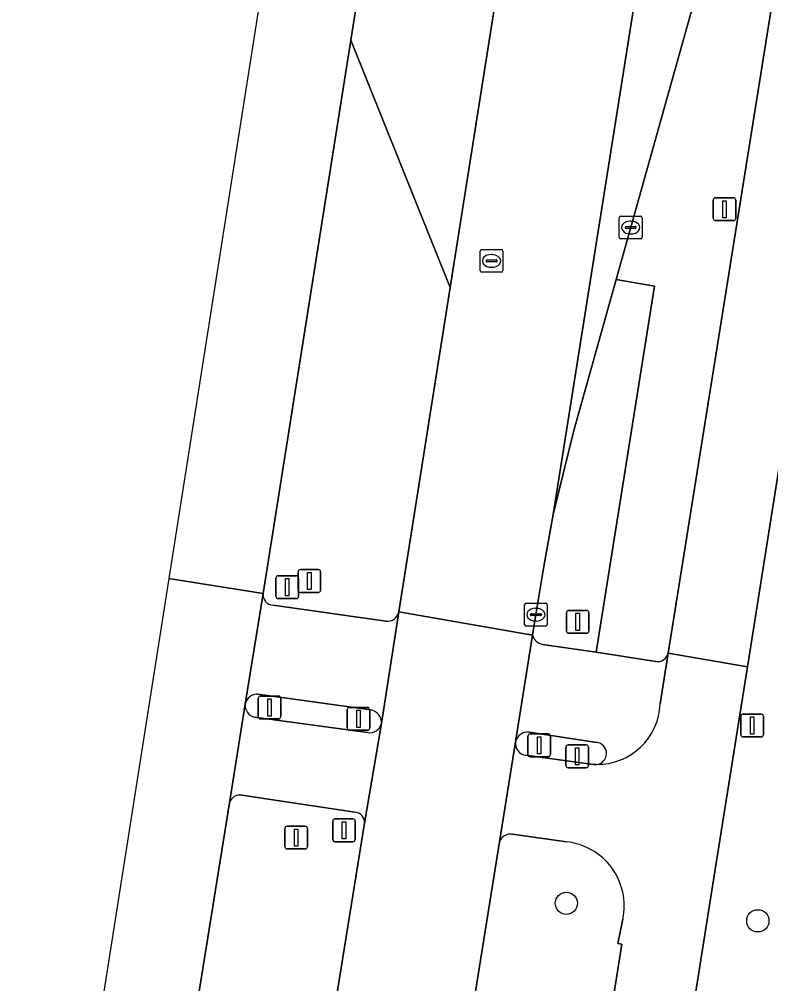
# Model space of a CAD drawing. Extents: x 160203 to 161530, y 379528 to 381797.
# Drawn here: x 160300.97 to 160333.93, y 380295.64 to 380337.92 of the extents above; entities that cross this region are included whole.
import ezdxf

# ---------------------------------------------------------------- set-up
doc = ezdxf.new("R2010")
doc.units = 0
for name, color, linetype in [('IMGEO_Berm_groen', 7, 'Continuous'), ('IMGEO_Boom', 7, 'Continuous'), ('IMGEO_Drukknoppaal', 7, 'Continuous'), ('IMGEO_Fietspad_gesloten', 7, 'Continuous'), ('IMGEO_Fietspad_open', 7, 'Continuous'), ('IMGEO_Kolk', 7, 'Continuous'), ('IMGEO_Lichtmast', 7, 'Continuous'), ('IMGEO_OVBaan_gesloten', 7, 'Continuous'), ('IMGEO_Rijbaan_regionaal_gesloten', 7, 'Continuous'), ('IMGEO_Rioolput', 7, 'Continuous'), ('IMGEO_Verkeersbordpaal', 7, 'Continuous'), ('IMGEO_Verkeerseiland_open', 7, 'Continuous'), ('IMGEO_Verkeersregelinstallatiepaal', 7, 'Continuous'), ('IMGEO_Voetpad_open', 7, 'Continuous')]:
    doc.layers.add(name, color=color, linetype=linetype)

msp = doc.modelspace()

# ---------------------------------------------------------------- linework, layer by layer
at = {"layer": 'IMGEO_Berm_groen'}
for points in [[(160380.205, 380606.406), (160371.189, 380549.526), (160367.433, 380526.109), (160363.246, 380500), (160361.784, 380490.887), (160355.339, 380450.611), (160346.029, 380391.769), (160338.96, 380347.733), (160332.907, 380309.531), (160331.544, 380300.93), (160328.424, 380281.305)], [(160328.155, 380416.671), (160317.914, 380352.077), (160315.52, 380337.005), (160319.87, 380326.164), (160323.805, 380351.043), (160328.049, 380377.845)], [(160319.87, 380326.164), (160315.52, 380337.005), (160311.667, 380312.745)], [(160328.836, 380326.217), (160327.151, 380326.513), (160325.3, 380319.901), (160324.382, 380316.217), (160323.997, 380314.024), (160323.63, 380311.821), (160323.486, 380310.927)], [(160323.921, 380310.518), (160326.268, 380310.176), (160328.836, 380326.217)], [(160317.621, 380311.944), (160319.87, 380326.164)], [(160312.105, 380312.233), (160317.054, 380311.53)], [(160315.693, 380303.163), (160310.737, 380303.904)], [(160310.196, 380303.576), (160305.955, 380277.232)], [(160313.101, 380284.016), (160316.114, 380302.673)], [(160324.967, 380301.858), (160322.602, 380302.2)], [(160322.033, 380301.862), (160319.718, 380287.464), (160324.099, 380276.557), (160327.406, 380297.372)], [(160327.406, 380297.372), (160327.222, 380297.41), (160327.445, 380298.475)]]:
    msp.add_lwpolyline(points, dxfattribs=at)
for centre, radius, start, end in [((160312.126, 380312.694), 0.461, 173.6554, 267.4365), ((160317.108, 380312.051), 0.524, 264.0885, 348.1822), ((160324.018, 380311.057), 0.548, 193.7639, 259.7651), ((160310.639, 380303.455), 0.459, 77.6946, 164.761), ((160315.669, 380302.716), 0.447, 354.4271, 86.9102), ((160322.533, 380301.668), 0.537, 82.6522, 158.7705), ((160324.683, 380299.051), 2.822, 348.2298, 84.2147)]:
    msp.add_arc(centre, radius, start, end, dxfattribs=at)
at = {"layer": 'IMGEO_Boom'}
for centre in [(160324.969, 380299.166), (160333.365, 380298.398)]:
    msp.add_circle(centre, 0.489, dxfattribs=at)
at = {"layer": 'IMGEO_Drukknoppaal'}
for p, q in [((160324.949, 380305.207), (160324.949, 380306.007)), ((160324.949, 380306.007), (160324.949, 380305.207)), ((160325.049, 380306.107), (160325.839, 380306.107)), ((160325.839, 380306.107), (160325.049, 380306.107)), ((160325.939, 380306.007), (160325.939, 380305.207)), ((160325.939, 380305.207), (160325.939, 380306.007)), ((160325.839, 380305.107), (160325.049, 380305.107)), ((160325.049, 380305.107), (160325.839, 380305.107))]:
    msp.add_line(p, q, dxfattribs=at)
msp.add_lwpolyline([(160325.369, 380305.982), (160325.519, 380305.982), (160325.519, 380305.232), (160325.369, 380305.232), (160325.369, 380305.982)], dxfattribs=at)
for centre, start, end in [((160325.049, 380306.007), 90, 180), ((160325.049, 380306.007), 90, 180), ((160325.839, 380306.007), 0, 90), ((160325.839, 380306.007), 360, 90), ((160325.049, 380305.207), 180, 270), ((160325.049, 380305.207), 180, 270), ((160325.839, 380305.207), 270, 0), ((160325.839, 380305.207), 270, 0)]:
    msp.add_arc(centre, 0.1, start, end, dxfattribs=at)
at = {"layer": 'IMGEO_Fietspad_gesloten'}
msp.add_lwpolyline([(160338.96, 380347.733), (160346.029, 380391.769), (160355.339, 380450.611), (160351.85, 380450.983), (160342.587, 380392.328), (160339.578, 380373.55), (160329.428, 380310.134), (160332.907, 380309.531)], close=True, dxfattribs=at)
for points in [[(160331.544, 380300.93), (160332.907, 380309.531), (160329.428, 380310.134), (160329.081, 380307.917)], [(160322.742, 380306.246), (160322.033, 380301.862)], [(160326.29, 380305.248), (160326.16, 380305.252), (160323.181, 380305.654)], [(160322.602, 380302.2), (160324.967, 380301.858)], [(160327.445, 380298.475), (160327.222, 380297.41), (160327.406, 380297.372), (160324.099, 380276.557), (160320.358, 380253.013), (160319.876, 380250), (160302.004, 380138.344), (160305.52, 380137.937), (160320.363, 380230.754), (160323.441, 380250), (160323.795, 380252.211), (160324.902, 380259.155), (160328.424, 380281.305), (160331.544, 380300.93)]]:
    msp.add_lwpolyline(points, dxfattribs=at)
for centre, radius, start, end in [((160326.307, 380308.024), 2.776, 269.6481, 357.7919), ((160323.254, 380306.167), 0.518, 171.1983, 261.9196), ((160322.533, 380301.668), 0.537, 82.6522, 158.7705), ((160324.683, 380299.051), 2.822, 348.2298, 84.2147)]:
    msp.add_arc(centre, radius, start, end, dxfattribs=at)
at = {"layer": 'IMGEO_Fietspad_open'}
for points in [[(160310.887, 380307.894), (160310.196, 380303.576)], [(160316.25, 380306.651), (160311.291, 380307.325)], [(160316.114, 380302.673), (160316.86, 380307.044)], [(160310.737, 380303.904), (160315.693, 380303.163)]]:
    msp.add_lwpolyline(points, dxfattribs=at)
for centre, radius, start, end in [((160311.41, 380307.837), 0.526, 173.8308, 256.9201), ((160316.33, 380307.196), 0.551, 261.6041, 343.9802), ((160310.639, 380303.455), 0.459, 77.6946, 164.761), ((160315.669, 380302.716), 0.447, 354.4271, 86.9102)]:
    msp.add_arc(centre, radius, start, end, dxfattribs=at)
at = {"layer": 'IMGEO_Kolk'}
for p, q in [((160327.289, 380328.368), (160327.289, 380329.22)), ((160327.364, 380329.294), (160328.216, 380329.294)), ((160328.29, 380329.22), (160328.29, 380328.368)), ((160327.548, 380328.788), (160327.548, 380328.8)), ((160327.986, 380328.751), (160327.588, 380328.751)), ((160327.591, 380328.837), (160327.989, 380328.837)), ((160327.777, 380329.074), (160327.802, 380329.074)), ((160328.032, 380328.8), (160328.032, 380328.788)), ((160328.216, 380328.294), (160327.364, 380328.294)), ((160327.8, 380328.514), (160327.775, 380328.514)), ((160323.131, 380311.394), (160323.131, 380312.246)), ((160323.206, 380312.32), (160324.058, 380312.32)), ((160324.132, 380312.246), (160324.132, 380311.394)), ((160323.39, 380311.814), (160323.39, 380311.826)), ((160323.433, 380311.863), (160323.831, 380311.863)), ((160323.619, 380312.1), (160323.644, 380312.1)), ((160323.874, 380311.826), (160323.874, 380311.814)), ((160323.828, 380311.777), (160323.43, 380311.777)), ((160323.642, 380311.54), (160323.617, 380311.54)), ((160324.058, 380311.32), (160323.206, 380311.32))]:
    msp.add_line(p, q, dxfattribs=at)
for points in [[(160327.289, 380328.368), (160327.289, 380329.22)], [(160327.364, 380329.294), (160328.216, 380329.294)], [(160328.29, 380329.22), (160328.29, 380328.368)], [(160328.216, 380328.294), (160327.364, 380328.294)], [(160323.131, 380311.394), (160323.131, 380312.246)], [(160323.206, 380312.32), (160324.058, 380312.32)], [(160324.132, 380312.246), (160324.132, 380311.394)], [(160324.058, 380311.32), (160323.206, 380311.32)]]:
    msp.add_lwpolyline(points, dxfattribs=at)
for centre, radius, start, end in [((160327.366, 380329.218), 0.0765, 91.552, 178.448), ((160327.366, 380329.218), 0.0765, 91.552, 178.448), ((160328.214, 380329.218), 0.0765, 1.552, 88.448), ((160328.214, 380329.218), 0.0765, 1.552, 88.448), ((160327.588, 380328.797), 0.0403, 85.8775, 175.7526), ((160327.585, 380328.787), 0.0366, 178.938, 274.7102), ((160327.989, 380328.794), 0.043, 264.8664, 352.4533), ((160327.993, 380328.799), 0.0386, 1.7309, 96.639), ((160327.366, 380328.37), 0.0765, 181.552, 268.448), ((160327.366, 380328.37), 0.0765, 181.552, 268.448), ((160328.214, 380328.37), 0.0765, 271.552, 358.448), ((160328.214, 380328.37), 0.0765, 271.552, 358.448), ((160323.208, 380312.244), 0.0765, 91.552, 178.448), ((160323.208, 380312.244), 0.0765, 91.552, 178.448), ((160324.056, 380312.244), 0.0765, 1.552, 88.448), ((160324.056, 380312.244), 0.0765, 1.552, 88.448), ((160323.43, 380311.823), 0.0403, 85.8775, 175.7526), ((160323.427, 380311.813), 0.0366, 178.938, 274.7102), ((160323.831, 380311.82), 0.043, 264.8664, 352.4533), ((160323.835, 380311.825), 0.0386, 1.7309, 96.639), ((160323.208, 380311.396), 0.0765, 181.552, 268.448), ((160323.208, 380311.396), 0.0765, 181.552, 268.448), ((160324.056, 380311.396), 0.0765, 271.552, 358.448), ((160324.056, 380311.396), 0.0765, 271.552, 358.448)]:
    msp.add_arc(centre, radius, start, end, dxfattribs=at)
for centre, major_axis, ratio, start_param, end_param in [((160327.776, 380328.794), (-0.387, 0.002), 0.722429, 4.712389, 7.853982), ((160327.801, 380328.794), (-0.39, 0.002), 0.717154, 1.570796, 4.712389), ((160323.618, 380311.82), (-0.387, 0.002), 0.722429, 4.712389, 7.853982), ((160323.643, 380311.82), (-0.39, 0.002), 0.717154, 1.570796, 4.712389)]:
    msp.add_ellipse(centre, major_axis=major_axis, ratio=ratio, start_param=start_param, end_param=end_param, dxfattribs=at)
at = {"layer": 'IMGEO_Lichtmast'}
for p, q in [((160331.408, 380329.196), (160331.408, 380329.996)), ((160331.408, 380329.996), (160331.408, 380329.196)), ((160331.508, 380330.096), (160332.298, 380330.096)), ((160332.298, 380330.096), (160331.508, 380330.096)), ((160332.398, 380329.996), (160332.398, 380329.196)), ((160332.398, 380329.196), (160332.398, 380329.996)), ((160332.298, 380329.096), (160331.508, 380329.096)), ((160331.508, 380329.096), (160332.298, 380329.096)), ((160332.618, 380306.563), (160332.618, 380307.363)), ((160332.618, 380307.363), (160332.618, 380306.563)), ((160332.718, 380307.463), (160333.508, 380307.463)), ((160333.508, 380307.463), (160332.718, 380307.463)), ((160333.608, 380307.363), (160333.608, 380306.563)), ((160333.608, 380306.563), (160333.608, 380307.363)), ((160333.508, 380306.463), (160332.718, 380306.463)), ((160332.718, 380306.463), (160333.508, 380306.463)), ((160312.724, 380302.548), (160313.514, 380302.548)), ((160313.514, 380302.548), (160312.724, 380302.548)), ((160312.624, 380301.648), (160312.624, 380302.448)), ((160312.624, 380302.448), (160312.624, 380301.648)), ((160313.614, 380302.448), (160313.614, 380301.648)), ((160313.614, 380301.648), (160313.614, 380302.448)), ((160313.514, 380301.548), (160312.724, 380301.548)), ((160312.724, 380301.548), (160313.514, 380301.548))]:
    msp.add_line(p, q, dxfattribs=at)
for points in [[(160331.828, 380329.971), (160331.978, 380329.971), (160331.978, 380329.221), (160331.828, 380329.221), (160331.828, 380329.971)], [(160333.038, 380307.338), (160333.188, 380307.338), (160333.188, 380306.588), (160333.038, 380306.588), (160333.038, 380307.338)], [(160313.044, 380302.423), (160313.194, 380302.423), (160313.194, 380301.673), (160313.044, 380301.673), (160313.044, 380302.423)]]:
    msp.add_lwpolyline(points, dxfattribs=at)
for centre, start, end in [((160331.508, 380329.996), 90, 180), ((160331.508, 380329.996), 90, 180), ((160332.298, 380329.996), 0, 90), ((160332.298, 380329.996), 360, 90), ((160331.508, 380329.196), 180, 270), ((160331.508, 380329.196), 180, 270), ((160332.298, 380329.196), 270, 0), ((160332.298, 380329.196), 270, 0), ((160332.718, 380307.363), 90, 180), ((160332.718, 380307.363), 90, 180), ((160333.508, 380307.363), 0, 90), ((160333.508, 380307.363), 360, 90), ((160332.718, 380306.563), 180, 270), ((160332.718, 380306.563), 180, 270), ((160333.508, 380306.563), 270, 0), ((160333.508, 380306.563), 270, 0), ((160312.724, 380302.448), 90, 180), ((160312.724, 380302.448), 90, 180), ((160313.514, 380302.448), 0, 90), ((160313.514, 380302.448), 360, 90), ((160312.724, 380301.648), 180, 270), ((160312.724, 380301.648), 180, 270), ((160313.514, 380301.648), 270, 0), ((160313.514, 380301.648), 270, 0)]:
    msp.add_arc(centre, 0.1, start, end, dxfattribs=at)
at = {"layer": 'IMGEO_OVBaan_gesloten'}
msp.add_lwpolyline([(160336.341, 380391.468), (160324.382, 380316.217), (160325.3, 380319.901), (160327.151, 380326.513), (160330.821, 380339.612), (160331.689, 380343.518), (160332.509, 380348.694), (160335.445, 380366.954), (160336.565, 380374.023)], dxfattribs=at)
at = {"layer": 'IMGEO_Rijbaan_regionaal_gesloten'}
for points in [[(160307.532, 380313.4), (160308.269, 380313.283), (160311.667, 380312.745), (160315.52, 380337.005), (160317.914, 380352.077), (160328.155, 380416.671), (160330.069, 380428.623), (160330.26, 380429.737), (160341.49, 380500), (160346.119, 380528.965), (160346.201, 380529.483), (160352.778, 380570.911), (160356.772, 380595.979), (160359.064, 380610.365), (160354.423, 380611.084)], [(160263.476, 380033.711), (160267.031, 380033.123), (160271.433, 380060.799), (160283.582, 380137.115), (160290.485, 380180.229), (160301.592, 380250), (160302.082, 380253.08), (160303.17, 380259.913), (160304.487, 380267.93), (160305.955, 380277.232), (160310.196, 380303.576), (160310.887, 380307.894), (160311.667, 380312.745), (160308.269, 380313.283), (160307.532, 380313.4)]]:
    msp.add_lwpolyline(points, close=True, dxfattribs=at)
for points in [[(160349.462, 380512.028), (160347.546, 380500), (160336.207, 380428.804), (160335.344, 380423.335), (160328.049, 380377.845), (160323.805, 380351.043), (160319.87, 380326.164), (160317.621, 380311.944), (160323.486, 380310.927), (160323.63, 380311.821), (160323.997, 380314.024), (160324.382, 380316.217), (160336.341, 380391.468), (160336.593, 380393.432), (160342.705, 380431.641), (160345.925, 380451.876), (160349.015, 380471.121), (160352.416, 380492.353), (160353.625, 380500), (160355.297, 380510.581), (160358.035, 380527.602), (160358.549, 380530.801), (160361.773, 380551.056)], [(160286.512, 380079.426), (160289.187, 380095.956), (160295.539, 380136.026), (160298.793, 380156.267), (160302.317, 380178.493), (160305.54, 380198.747), (160308.625, 380217.982), (160311.861, 380238.211), (160313.74, 380250), (160314.354, 380253.856), (160314.593, 380255.474), (160319.718, 380287.464), (160322.033, 380301.862), (160322.742, 380306.246), (160323.486, 380310.927), (160317.621, 380311.944), (160316.86, 380307.044), (160316.114, 380302.673), (160313.101, 380284.016)]]:
    msp.add_lwpolyline(points, dxfattribs=at)
at = {"layer": 'IMGEO_Rioolput'}
for p, q in [((160321.187, 380326.906), (160321.187, 380327.758)), ((160321.262, 380327.832), (160322.114, 380327.832)), ((160321.675, 380327.612), (160321.7, 380327.612)), ((160322.188, 380327.758), (160322.188, 380326.906)), ((160321.446, 380327.326), (160321.446, 380327.338)), ((160321.884, 380327.289), (160321.486, 380327.289)), ((160321.489, 380327.375), (160321.887, 380327.375)), ((160321.698, 380327.052), (160321.673, 380327.052)), ((160321.93, 380327.338), (160321.93, 380327.326)), ((160322.114, 380326.832), (160321.262, 380326.832))]:
    msp.add_line(p, q, dxfattribs=at)
for points in [[(160321.187, 380326.906), (160321.187, 380327.758)], [(160321.262, 380327.832), (160322.114, 380327.832)], [(160322.188, 380327.758), (160322.188, 380326.906)], [(160322.114, 380326.832), (160321.262, 380326.832)]]:
    msp.add_lwpolyline(points, dxfattribs=at)
for centre, radius, start, end in [((160321.264, 380327.756), 0.0765, 91.552, 178.448), ((160321.264, 380327.756), 0.0765, 91.552, 178.448), ((160322.112, 380327.756), 0.0765, 1.552, 88.448), ((160322.112, 380327.756), 0.0765, 1.552, 88.448), ((160321.486, 380327.335), 0.0403, 85.8775, 175.7526), ((160321.483, 380327.325), 0.0366, 178.938, 274.7102), ((160321.887, 380327.332), 0.043, 264.8664, 352.4533), ((160321.891, 380327.337), 0.0386, 1.7309, 96.639), ((160321.264, 380326.908), 0.0765, 181.552, 268.448), ((160321.264, 380326.908), 0.0765, 181.552, 268.448), ((160322.112, 380326.908), 0.0765, 271.552, 358.448), ((160322.112, 380326.908), 0.0765, 271.552, 358.448)]:
    msp.add_arc(centre, radius, start, end, dxfattribs=at)
for centre, major_axis, ratio, start_param, end_param in [((160321.674, 380327.332), (-0.387, 0.002), 0.722429, 4.712389, 7.853982), ((160321.699, 380327.332), (-0.39, 0.002), 0.717154, 1.570796, 4.712389)]:
    msp.add_ellipse(centre, major_axis=major_axis, ratio=ratio, start_param=start_param, end_param=end_param, dxfattribs=at)
at = {"layer": 'IMGEO_Verkeersbordpaal'}
for p, q in [((160312.332, 380313.526), (160313.122, 380313.526)), ((160313.122, 380313.526), (160312.332, 380313.526)), ((160313.2, 380312.897), (160313.2, 380313.697)), ((160313.2, 380313.697), (160313.2, 380312.897)), ((160313.3, 380313.797), (160314.09, 380313.797)), ((160314.09, 380313.797), (160313.3, 380313.797)), ((160314.19, 380313.697), (160314.19, 380312.897)), ((160314.19, 380312.897), (160314.19, 380313.697)), ((160312.232, 380312.626), (160312.232, 380313.426)), ((160312.232, 380313.426), (160312.232, 380312.626)), ((160313.222, 380313.426), (160313.222, 380312.626)), ((160313.222, 380312.626), (160313.222, 380313.426)), ((160314.09, 380312.797), (160313.3, 380312.797)), ((160313.3, 380312.797), (160314.09, 380312.797)), ((160313.122, 380312.526), (160312.332, 380312.526)), ((160312.332, 380312.526), (160313.122, 380312.526)), ((160324.967, 380311.108), (160324.967, 380311.908)), ((160324.967, 380311.908), (160324.967, 380311.108)), ((160325.067, 380312.008), (160325.857, 380312.008)), ((160325.857, 380312.008), (160325.067, 380312.008)), ((160325.957, 380311.908), (160325.957, 380311.108)), ((160325.957, 380311.108), (160325.957, 380311.908)), ((160325.857, 380311.008), (160325.067, 380311.008)), ((160325.067, 380311.008), (160325.857, 380311.008)), ((160314.719, 380301.967), (160314.719, 380302.767)), ((160314.719, 380302.767), (160314.719, 380301.967)), ((160314.819, 380302.867), (160315.609, 380302.867)), ((160315.609, 380302.867), (160314.819, 380302.867)), ((160315.709, 380302.767), (160315.709, 380301.967)), ((160315.709, 380301.967), (160315.709, 380302.767)), ((160315.609, 380301.867), (160314.819, 380301.867)), ((160314.819, 380301.867), (160315.609, 380301.867))]:
    msp.add_line(p, q, dxfattribs=at)
for points in [[(160313.62, 380313.672), (160313.77, 380313.672), (160313.77, 380312.922), (160313.62, 380312.922), (160313.62, 380313.672)], [(160312.652, 380313.401), (160312.802, 380313.401), (160312.802, 380312.651), (160312.652, 380312.651), (160312.652, 380313.401)], [(160325.387, 380311.883), (160325.537, 380311.883), (160325.537, 380311.133), (160325.387, 380311.133), (160325.387, 380311.883)], [(160315.139, 380302.742), (160315.289, 380302.742), (160315.289, 380301.992), (160315.139, 380301.992), (160315.139, 380302.742)]]:
    msp.add_lwpolyline(points, dxfattribs=at)
for centre, start, end in [((160312.332, 380313.426), 90, 180), ((160312.332, 380313.426), 90, 180), ((160313.122, 380313.426), 0, 90), ((160313.122, 380313.426), 360, 90), ((160313.3, 380313.697), 90, 180), ((160313.3, 380313.697), 90, 180), ((160314.09, 380313.697), 0, 90), ((160314.09, 380313.697), 360, 90), ((160313.3, 380312.897), 180, 270), ((160313.3, 380312.897), 180, 270), ((160314.09, 380312.897), 270, 0), ((160314.09, 380312.897), 270, 0), ((160312.332, 380312.626), 180, 270), ((160312.332, 380312.626), 180, 270), ((160313.122, 380312.626), 270, 0), ((160313.122, 380312.626), 270, 0), ((160325.067, 380311.908), 90, 180), ((160325.067, 380311.908), 90, 180), ((160325.857, 380311.908), 0, 90), ((160325.857, 380311.908), 360, 90), ((160325.067, 380311.108), 180, 270), ((160325.067, 380311.108), 180, 270), ((160325.857, 380311.108), 270, 0), ((160325.857, 380311.108), 270, 0), ((160314.819, 380302.767), 90, 180), ((160314.819, 380302.767), 90, 180), ((160315.609, 380302.767), 0, 90), ((160315.609, 380302.767), 360, 90), ((160314.819, 380301.967), 180, 270), ((160314.819, 380301.967), 180, 270), ((160315.609, 380301.967), 270, 0), ((160315.609, 380301.967), 270, 0)]:
    msp.add_arc(centre, 0.1, start, end, dxfattribs=at)
at = {"layer": 'IMGEO_Verkeerseiland_open'}
for points in [[(160316.395, 380307.642), (160311.443, 380308.337)], [(160311.291, 380307.325), (160316.25, 380306.651)], [(160326.297, 380306.219), (160323.331, 380306.671)], [(160323.181, 380305.654), (160326.16, 380305.252), (160326.29, 380305.248)]]:
    msp.add_lwpolyline(points, dxfattribs=at)
for centre, radius, start, end in [((160311.415, 380307.802), 0.536, 86.9936, 170.0994), ((160311.41, 380307.837), 0.526, 173.8308, 256.9201), ((160316.287, 380307.079), 0.574, 356.5456, 79.1911), ((160316.33, 380307.196), 0.551, 261.6041, 343.9802), ((160323.269, 380306.137), 0.538, 83.3402, 168.2853), ((160323.254, 380306.167), 0.518, 171.1983, 261.9196), ((160326.24, 380305.734), 0.489, 275.9325, 83.2415)]:
    msp.add_arc(centre, radius, start, end, dxfattribs=at)
at = {"layer": 'IMGEO_Verkeersregelinstallatiepaal'}
for p, q in [((160311.45, 380307.352), (160311.45, 380308.152)), ((160311.45, 380308.152), (160311.45, 380307.352)), ((160311.55, 380308.252), (160312.34, 380308.252)), ((160312.34, 380308.252), (160311.55, 380308.252)), ((160312.44, 380308.152), (160312.44, 380307.352)), ((160312.44, 380307.352), (160312.44, 380308.152)), ((160315.357, 380306.856), (160315.357, 380307.656)), ((160315.357, 380307.656), (160315.357, 380306.856)), ((160315.457, 380307.756), (160316.247, 380307.756)), ((160316.247, 380307.756), (160315.457, 380307.756)), ((160316.347, 380307.656), (160316.347, 380306.856)), ((160316.347, 380306.856), (160316.347, 380307.656)), ((160312.34, 380307.252), (160311.55, 380307.252)), ((160311.55, 380307.252), (160312.34, 380307.252)), ((160316.247, 380306.756), (160315.457, 380306.756)), ((160315.457, 380306.756), (160316.247, 380306.756)), ((160323.278, 380305.693), (160323.278, 380306.493)), ((160323.278, 380306.493), (160323.278, 380305.693)), ((160323.378, 380306.593), (160324.168, 380306.593)), ((160324.168, 380306.593), (160323.378, 380306.593)), ((160324.268, 380306.493), (160324.268, 380305.693)), ((160324.268, 380305.693), (160324.268, 380306.493)), ((160324.168, 380305.593), (160323.378, 380305.593)), ((160323.378, 380305.593), (160324.168, 380305.593))]:
    msp.add_line(p, q, dxfattribs=at)
for points in [[(160311.87, 380308.127), (160312.02, 380308.127), (160312.02, 380307.377), (160311.87, 380307.377), (160311.87, 380308.127)], [(160315.777, 380307.631), (160315.927, 380307.631), (160315.927, 380306.881), (160315.777, 380306.881), (160315.777, 380307.631)], [(160323.698, 380306.468), (160323.848, 380306.468), (160323.848, 380305.718), (160323.698, 380305.718), (160323.698, 380306.468)]]:
    msp.add_lwpolyline(points, dxfattribs=at)
for centre, start, end in [((160311.55, 380308.152), 90, 180), ((160311.55, 380308.152), 90, 180), ((160312.34, 380308.152), 0, 90), ((160312.34, 380308.152), 360, 90), ((160315.457, 380307.656), 90, 180), ((160315.457, 380307.656), 90, 180), ((160316.247, 380307.656), 0, 90), ((160316.247, 380307.656), 360, 90), ((160311.55, 380307.352), 180, 270), ((160311.55, 380307.352), 180, 270), ((160312.34, 380307.352), 270, 0), ((160312.34, 380307.352), 270, 0), ((160315.457, 380306.856), 180, 270), ((160315.457, 380306.856), 180, 270), ((160316.247, 380306.856), 270, 0), ((160316.247, 380306.856), 270, 0), ((160323.378, 380306.493), 90, 180), ((160323.378, 380306.493), 90, 180), ((160324.168, 380306.493), 0, 90), ((160324.168, 380306.493), 360, 90), ((160323.378, 380305.693), 180, 270), ((160323.378, 380305.693), 180, 270), ((160324.168, 380305.693), 270, 0), ((160324.168, 380305.693), 270, 0)]:
    msp.add_arc(centre, 0.1, start, end, dxfattribs=at)
at = {"layer": 'IMGEO_Voetpad_open'}
for points in [[(160339.578, 380373.55), (160336.565, 380374.023), (160335.445, 380366.954), (160332.509, 380348.694), (160331.689, 380343.518), (160330.821, 380339.612), (160327.151, 380326.513), (160328.836, 380326.217), (160326.268, 380310.176), (160328.885, 380309.769)], [(160329.428, 380310.134), (160339.578, 380373.55)], [(160311.667, 380312.745), (160310.887, 380307.894)], [(160317.054, 380311.53), (160312.105, 380312.233)], [(160316.86, 380307.044), (160317.621, 380311.944)], [(160323.486, 380310.927), (160322.742, 380306.246)], [(160328.885, 380309.769), (160326.268, 380310.176), (160323.921, 380310.518)], [(160329.081, 380307.917), (160329.428, 380310.134)], [(160311.443, 380308.337), (160316.395, 380307.642)], [(160323.331, 380306.671), (160326.297, 380306.219)]]:
    msp.add_lwpolyline(points, dxfattribs=at)
for centre, radius, start, end in [((160312.126, 380312.694), 0.461, 173.6554, 267.4365), ((160317.108, 380312.051), 0.524, 264.0885, 348.1822), ((160324.018, 380311.057), 0.548, 193.7639, 259.7651), ((160328.964, 380310.238), 0.475, 260.4151, 347.4022), ((160328.964, 380310.238), 0.475, 260.4151, 347.4022), ((160311.415, 380307.802), 0.536, 86.9936, 170.0994), ((160316.287, 380307.079), 0.574, 356.5456, 79.1911), ((160326.307, 380308.024), 2.776, 269.6481, 357.7919), ((160323.269, 380306.137), 0.538, 83.3402, 168.2853), ((160326.24, 380305.734), 0.489, 275.9325, 83.2415)]:
    msp.add_arc(centre, radius, start, end, dxfattribs=at)

doc.saveas('drawing.dxf')
